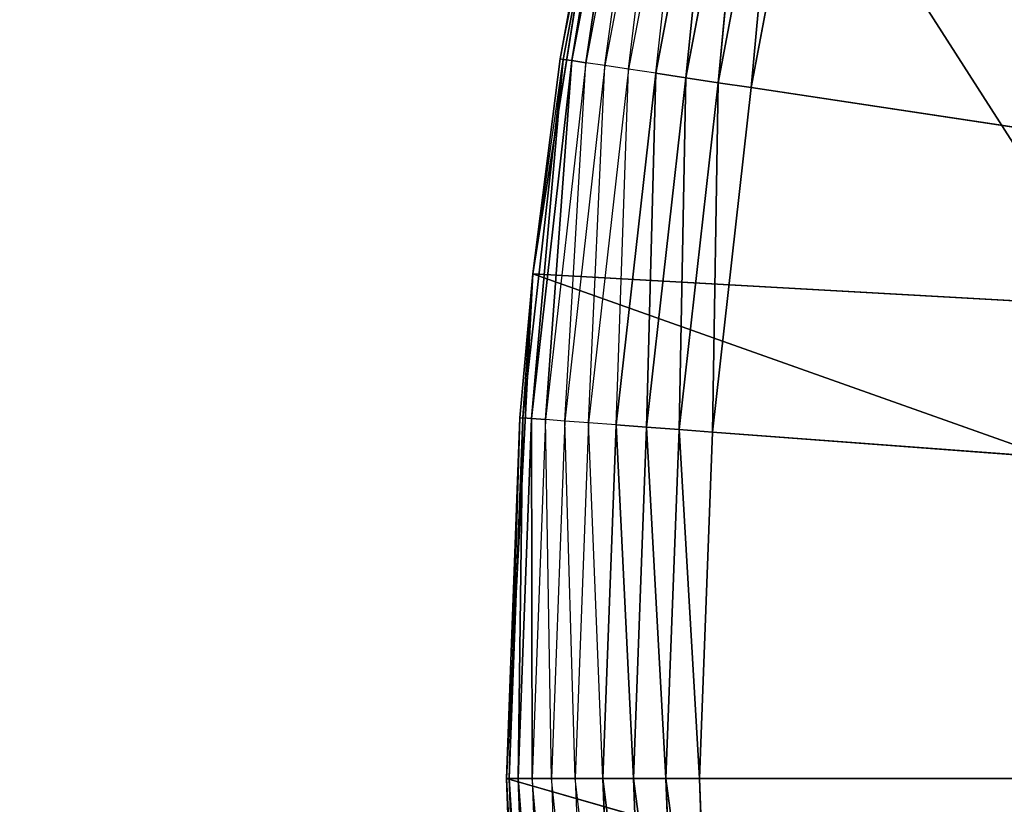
# Model space of a CAD drawing. Extents: x 0.05 to 8.85, y 0.05 to 8.85.
# Tile 336 of 656: x 0.65 to 0.75, y 7.7 to 7.78. Entities that reach past the tile are written whole.
import ezdxf

# ---------------------------------------------------------------- set-up
doc = ezdxf.new("R2010")
doc.units = 0
doc.header["$LTSCALE"] = 2.54
doc.layers.get('0').update_dxf_attribs({"color": 13, "linetype": 'CONTINUOUS'})

# ---------------------------------------------------------------- blocks, each defined once
blk = doc.blocks.new('SZCZOTKA_DO_WC_BEZ_POKRYWK')
at = {"color": 0}
for p, q in [((0.87234, 7.57945, 5.65), (0.07623, 8.82416, 5.65)), ((0.87234, 7.57945, 5.65), (0.07623, 8.82416, 5.65)), ((0.70681, 7.77368, 5.37), (0.71406, 7.81035, 5.36653)), ((0.71406, 7.81035, 5.36653), (0.70712, 7.77363, 5.36653)), ((0.71406, 7.81035, 5.36653), (0.70712, 7.77363, 5.36653)), ((0.70801, 7.7735, 5.36316), (0.71406, 7.81035, 5.36653)), ((0.70801, 7.7735, 5.36316), (0.71406, 7.81035, 5.36653)), ((0.71494, 7.81015, 5.36316), (0.70801, 7.7735, 5.36316)), ((0.71494, 7.81015, 5.36316), (0.70801, 7.7735, 5.36316)), ((0.70946, 7.77328, 5.36), (0.71494, 7.81015, 5.36316)), ((0.70946, 7.77328, 5.36), (0.71494, 7.81015, 5.36316)), ((0.71638, 7.80982, 5.36), (0.70946, 7.77328, 5.36)), ((0.71144, 7.77298, 5.35714), (0.71638, 7.80982, 5.36)), ((0.71833, 7.80938, 5.35714), (0.71144, 7.77298, 5.35714)), ((0.71388, 7.77261, 5.35468), (0.71833, 7.80938, 5.35714)), ((0.72073, 7.80883, 5.35468), (0.71388, 7.77261, 5.35468)), ((0.7167, 7.77219, 5.35268), (0.72073, 7.80883, 5.35468)), ((0.72352, 7.80819, 5.35268), (0.7167, 7.77219, 5.35268)), ((0.71983, 7.77172, 5.35121), (0.72352, 7.80819, 5.35268)), ((0.71983, 7.77172, 5.35121), (0.72352, 7.80819, 5.35268)), ((0.7266, 7.80749, 5.35121), (0.71983, 7.77172, 5.35121)), ((0.7266, 7.80749, 5.35121), (0.71983, 7.77172, 5.35121)), ((0.72316, 7.77121, 5.3503), (0.7266, 7.80749, 5.35121)), ((0.72316, 7.77121, 5.3503), (0.7266, 7.80749, 5.35121)), ((0.72988, 7.80674, 5.3503), (0.72316, 7.77121, 5.3503)), ((0.72988, 7.80674, 5.3503), (0.72316, 7.77121, 5.3503)), ((0.72659, 7.7707, 5.35), (0.72988, 7.80674, 5.3503)), ((0.72659, 7.7707, 5.35), (0.72988, 7.80674, 5.3503)), ((0.72659, 7.7707, 5.35), (0.73326, 7.80597, 5.35)), ((0.72659, 7.7707, 5.35), (0.73326, 7.80597, 5.35)), ((0.70397, 7.75142, 5.55), (0.71216, 7.80311, 5.55)), ((0.70397, 7.75142, 5.55), (0.71216, 7.80311, 5.55)), ((0.71216, 7.80311, 5.37), (0.70681, 7.77368, 5.37)), ((0.70681, 7.77368, 5.37), (0.71216, 7.80311, 5.55)), ((0.70681, 7.77368, 5.37), (0.71216, 7.80311, 5.55)), ((0.70712, 7.77363, 5.36653), (0.70293, 7.7365, 5.36653)), ((0.70712, 7.77363, 5.36653), (0.70293, 7.7365, 5.36653)), ((0.70383, 7.73643, 5.36316), (0.70712, 7.77363, 5.36653)), ((0.70383, 7.73643, 5.36316), (0.70712, 7.77363, 5.36653)), ((0.70801, 7.7735, 5.36316), (0.70383, 7.73643, 5.36316)), ((0.70801, 7.7735, 5.36316), (0.70383, 7.73643, 5.36316)), ((0.70681, 7.77368, 5.37), (0.70397, 7.75142, 5.55)), ((0.70681, 7.77368, 5.37), (0.70397, 7.75142, 5.37)), ((0.70681, 7.77368, 5.37), (0.70397, 7.75142, 5.55)), ((0.70397, 7.75142, 5.37), (0.70712, 7.77363, 5.36653)), ((0.7053, 7.73632, 5.36), (0.70801, 7.7735, 5.36316)), ((0.7053, 7.73632, 5.36), (0.70801, 7.7735, 5.36316)), ((0.70946, 7.77328, 5.36), (0.7053, 7.73632, 5.36)), ((0.70681, 7.77368, 5.37), (0.70712, 7.77363, 5.36653)), ((0.70801, 7.7735, 5.36316), (0.70712, 7.77363, 5.36653)), ((0.70801, 7.7735, 5.36316), (0.70712, 7.77363, 5.36653)), ((0.70729, 7.73617, 5.35714), (0.70946, 7.77328, 5.36)), ((0.70946, 7.77328, 5.36), (0.70801, 7.7735, 5.36316)), ((0.70946, 7.77328, 5.36), (0.70801, 7.7735, 5.36316)), ((0.71144, 7.77298, 5.35714), (0.70946, 7.77328, 5.36)), ((0.71144, 7.77298, 5.35714), (0.70729, 7.73617, 5.35714)), ((0.70975, 7.73599, 5.35468), (0.71144, 7.77298, 5.35714)), ((0.71388, 7.77261, 5.35468), (0.70975, 7.73599, 5.35468)), ((0.71388, 7.77261, 5.35468), (0.71144, 7.77298, 5.35714)), ((0.7126, 7.73577, 5.35268), (0.71388, 7.77261, 5.35468)), ((0.7167, 7.77219, 5.35268), (0.7126, 7.73577, 5.35268)), ((0.7167, 7.77219, 5.35268), (0.71388, 7.77261, 5.35468)), ((0.71575, 7.73554, 5.35121), (0.7167, 7.77219, 5.35268)), ((0.71575, 7.73554, 5.35121), (0.7167, 7.77219, 5.35268)), ((0.71983, 7.77172, 5.35121), (0.7167, 7.77219, 5.35268)), ((0.71983, 7.77172, 5.35121), (0.7167, 7.77219, 5.35268)), ((0.71983, 7.77172, 5.35121), (0.71575, 7.73554, 5.35121)), ((0.71983, 7.77172, 5.35121), (0.71575, 7.73554, 5.35121)), ((0.71911, 7.73529, 5.3503), (0.71983, 7.77172, 5.35121)), ((0.71911, 7.73529, 5.3503), (0.71983, 7.77172, 5.35121)), ((0.72316, 7.77121, 5.3503), (0.71911, 7.73529, 5.3503)), ((0.72316, 7.77121, 5.3503), (0.71911, 7.73529, 5.3503)), ((0.72316, 7.77121, 5.3503), (0.71983, 7.77172, 5.35121)), ((0.72316, 7.77121, 5.3503), (0.71983, 7.77172, 5.35121)), ((0.72257, 7.73503, 5.35), (0.72316, 7.77121, 5.3503)), ((0.72257, 7.73503, 5.35), (0.72316, 7.77121, 5.3503)), ((0.72659, 7.7707, 5.35), (0.72316, 7.77121, 5.3503)), ((0.72659, 7.7707, 5.35), (0.72316, 7.77121, 5.3503)), ((0.72257, 7.73503, 5.35), (0.72659, 7.7707, 5.35)), ((0.72257, 7.73503, 5.35), (0.72659, 7.7707, 5.35)), ((0.72659, 7.7707, 5.35), (1.20123, 7.69916, 5.35)), ((0.72659, 7.7707, 5.35), (1.20123, 7.69916, 5.35)), ((0.70123, 7.69916, 5.55), (0.70397, 7.75142, 5.55)), ((0.70123, 7.69916, 5.55), (0.70397, 7.75142, 5.55)), ((0.70397, 7.75142, 5.37), (0.70263, 7.73652, 5.37)), ((0.70263, 7.73652, 5.37), (0.70397, 7.75142, 5.55)), ((0.70263, 7.73652, 5.37), (0.70397, 7.75142, 5.55)), ((0.70397, 7.75142, 5.37), (0.70293, 7.7365, 5.36653)), ((0.70397, 7.75142, 5.37), (0.70397, 7.75142, 5.55)), ((0.70397, 7.75142, 5.37), (0.70397, 7.75142, 5.55)), ((0.70397, 7.75142, 5.55), (0.85399, 7.74302, 5.55)), ((0.70397, 7.75142, 5.55), (0.85399, 7.74302, 5.55)), ((0.70397, 7.75142, 5.55), (0.85123, 7.69916, 5.55)), ((0.70397, 7.75142, 5.55), (0.85123, 7.69916, 5.55)), ((0.70263, 7.73652, 5.37), (0.70123, 7.69916, 5.55)), ((0.70263, 7.73652, 5.37), (0.70123, 7.69916, 5.55)), ((0.70263, 7.73652, 5.37), (0.70123, 7.69916, 5.37)), ((0.70263, 7.73652, 5.37), (0.70123, 7.69916, 5.37)), ((0.70263, 7.73652, 5.37), (0.70153, 7.69916, 5.36653)), ((0.70263, 7.73652, 5.37), (0.70153, 7.69916, 5.36653)), ((0.70293, 7.7365, 5.36653), (0.70153, 7.69916, 5.36653)), ((0.70293, 7.7365, 5.36653), (0.70153, 7.69916, 5.36653)), ((0.70244, 7.69916, 5.36316), (0.70293, 7.7365, 5.36653)), ((0.70244, 7.69916, 5.36316), (0.70293, 7.7365, 5.36653)), ((0.70383, 7.73643, 5.36316), (0.70244, 7.69916, 5.36316)), ((0.70383, 7.73643, 5.36316), (0.70244, 7.69916, 5.36316)), ((0.70263, 7.73652, 5.37), (0.70293, 7.7365, 5.36653)), ((0.70383, 7.73643, 5.36316), (0.70293, 7.7365, 5.36653)), ((0.70383, 7.73643, 5.36316), (0.70293, 7.7365, 5.36653)), ((0.7053, 7.73632, 5.36), (0.70383, 7.73643, 5.36316)), ((0.7053, 7.73632, 5.36), (0.70383, 7.73643, 5.36316)), ((0.70391, 7.69916, 5.36), (0.70383, 7.73643, 5.36316)), ((0.70391, 7.69916, 5.36), (0.70383, 7.73643, 5.36316)), ((0.7053, 7.73632, 5.36), (0.70391, 7.69916, 5.36)), ((0.70729, 7.73617, 5.35714), (0.7053, 7.73632, 5.36)), ((0.70591, 7.69916, 5.35714), (0.7053, 7.73632, 5.36)), ((0.70729, 7.73617, 5.35714), (0.70591, 7.69916, 5.35714)), ((0.70975, 7.73599, 5.35468), (0.70729, 7.73617, 5.35714)), ((0.70837, 7.69916, 5.35468), (0.70729, 7.73617, 5.35714)), ((0.70975, 7.73599, 5.35468), (0.70837, 7.69916, 5.35468)), ((0.7126, 7.73577, 5.35268), (0.70975, 7.73599, 5.35468)), ((0.71123, 7.69916, 5.35268), (0.70975, 7.73599, 5.35468)), ((0.7126, 7.73577, 5.35268), (0.71123, 7.69916, 5.35268)), ((0.71575, 7.73554, 5.35121), (0.7126, 7.73577, 5.35268)), ((0.71575, 7.73554, 5.35121), (0.7126, 7.73577, 5.35268)), ((0.71439, 7.69916, 5.35121), (0.7126, 7.73577, 5.35268)), ((0.71439, 7.69916, 5.35121), (0.7126, 7.73577, 5.35268)), ((0.71575, 7.73554, 5.35121), (0.71439, 7.69916, 5.35121)), ((0.71575, 7.73554, 5.35121), (0.71439, 7.69916, 5.35121)), ((0.71911, 7.73529, 5.3503), (0.71575, 7.73554, 5.35121)), ((0.71911, 7.73529, 5.3503), (0.71575, 7.73554, 5.35121)), ((0.71776, 7.69916, 5.3503), (0.71575, 7.73554, 5.35121)), ((0.71776, 7.69916, 5.3503), (0.71575, 7.73554, 5.35121)), ((0.71911, 7.73529, 5.3503), (0.71776, 7.69916, 5.3503)), ((0.71911, 7.73529, 5.3503), (0.71776, 7.69916, 5.3503)), ((0.72257, 7.73503, 5.35), (0.71911, 7.73529, 5.3503)), ((0.72257, 7.73503, 5.35), (0.71911, 7.73529, 5.3503)), ((0.72123, 7.69916, 5.35), (0.71911, 7.73529, 5.3503)), ((0.72123, 7.69916, 5.35), (0.71911, 7.73529, 5.3503)), ((0.72123, 7.69916, 5.35), (0.72257, 7.73503, 5.35)), ((0.72123, 7.69916, 5.35), (0.72257, 7.73503, 5.35)), ((1.20123, 7.69916, 5.35), (0.72257, 7.73503, 5.35)), ((1.20123, 7.69916, 5.35), (0.72257, 7.73503, 5.35)), ((0.70397, 7.64689, 5.55), (0.70123, 7.69916, 5.55)), ((0.70123, 7.69916, 5.55), (0.70263, 7.66179, 5.37)), ((0.70123, 7.69916, 5.37), (0.70123, 7.69916, 5.55)), ((0.70123, 7.69916, 5.37), (0.70123, 7.69916, 5.55)), ((0.70123, 7.69916, 5.37), (0.70263, 7.66179, 5.37)), ((0.70123, 7.69916, 5.55), (0.70263, 7.66179, 5.37)), ((0.70123, 7.69916, 5.55), (0.85123, 7.69916, 5.55)), ((0.70123, 7.69916, 5.55), (0.85123, 7.69916, 5.55)), ((0.70123, 7.69916, 5.55), (0.85399, 7.65529, 5.55)), ((0.70123, 7.69916, 5.55), (0.85399, 7.65529, 5.55)), ((0.70397, 7.64689, 5.55), (0.70123, 7.69916, 5.55)), ((0.70123, 7.69916, 5.37), (0.70263, 7.66179, 5.37)), ((0.70123, 7.69916, 5.37), (0.70293, 7.66181, 5.36653)), ((0.70123, 7.69916, 5.37), (0.70293, 7.66181, 5.36653)), ((0.70123, 7.69916, 5.37), (0.70153, 7.69916, 5.36653)), ((0.70123, 7.69916, 5.37), (0.70153, 7.69916, 5.36653)), ((0.70153, 7.69916, 5.36653), (0.70293, 7.66181, 5.36653)), ((0.70244, 7.69916, 5.36316), (0.70153, 7.69916, 5.36653)), ((0.70244, 7.69916, 5.36316), (0.70153, 7.69916, 5.36653)), ((0.70383, 7.66188, 5.36316), (0.70153, 7.69916, 5.36653)), ((0.70383, 7.66188, 5.36316), (0.70153, 7.69916, 5.36653)), ((0.70153, 7.69916, 5.36653), (0.70293, 7.66181, 5.36653)), ((0.70244, 7.69916, 5.36316), (0.70383, 7.66188, 5.36316)), ((0.70391, 7.69916, 5.36), (0.70244, 7.69916, 5.36316)), ((0.70391, 7.69916, 5.36), (0.70244, 7.69916, 5.36316)), ((0.7053, 7.66199, 5.36), (0.70244, 7.69916, 5.36316)), ((0.7053, 7.66199, 5.36), (0.70244, 7.69916, 5.36316)), ((0.70244, 7.69916, 5.36316), (0.70383, 7.66188, 5.36316)), ((0.70591, 7.69916, 5.35714), (0.70391, 7.69916, 5.36)), ((0.70729, 7.66214, 5.35714), (0.70391, 7.69916, 5.36)), ((0.70391, 7.69916, 5.36), (0.7053, 7.66199, 5.36)), ((0.70591, 7.69916, 5.35714), (0.70729, 7.66214, 5.35714)), ((0.70837, 7.69916, 5.35468), (0.70591, 7.69916, 5.35714)), ((0.70975, 7.66233, 5.35468), (0.70591, 7.69916, 5.35714)), ((0.70837, 7.69916, 5.35468), (0.70975, 7.66233, 5.35468)), ((0.71123, 7.69916, 5.35268), (0.70837, 7.69916, 5.35468)), ((0.7126, 7.66254, 5.35268), (0.70837, 7.69916, 5.35468)), ((0.71439, 7.69916, 5.35121), (0.71123, 7.69916, 5.35268)), ((0.71439, 7.69916, 5.35121), (0.71123, 7.69916, 5.35268)), ((0.71575, 7.66277, 5.35121), (0.71123, 7.69916, 5.35268)), ((0.71575, 7.66277, 5.35121), (0.71123, 7.69916, 5.35268)), ((0.71123, 7.69916, 5.35268), (0.7126, 7.66254, 5.35268)), ((0.71439, 7.69916, 5.35121), (0.71575, 7.66277, 5.35121)), ((0.71776, 7.69916, 5.3503), (0.71439, 7.69916, 5.35121)), ((0.71776, 7.69916, 5.3503), (0.71439, 7.69916, 5.35121)), ((0.71911, 7.66303, 5.3503), (0.71439, 7.69916, 5.35121)), ((0.71911, 7.66303, 5.3503), (0.71439, 7.69916, 5.35121)), ((0.71439, 7.69916, 5.35121), (0.71575, 7.66277, 5.35121)), ((0.71776, 7.69916, 5.3503), (0.71911, 7.66303, 5.3503)), ((0.72123, 7.69916, 5.35), (0.71776, 7.69916, 5.3503)), ((0.72123, 7.69916, 5.35), (0.71776, 7.69916, 5.3503)), ((0.72257, 7.66329, 5.35), (0.71776, 7.69916, 5.3503)), ((0.72257, 7.66329, 5.35), (0.71776, 7.69916, 5.3503)), ((0.71776, 7.69916, 5.3503), (0.71911, 7.66303, 5.3503)), ((0.72257, 7.66329, 5.35), (0.72123, 7.69916, 5.35)), ((0.72123, 7.69916, 5.35), (1.20123, 7.69916, 5.35)), ((0.72123, 7.69916, 5.35), (1.20123, 7.69916, 5.35)), ((0.72257, 7.66329, 5.35), (0.72123, 7.69916, 5.35))]:
    blk.add_line(p, q, dxfattribs=at)
mesh = blk.add_polyface(dxfattribs=at)
corners = [(0.85655, 7.63838, 5.55), (0.07623, 0.07416, 5.55), (0.07623, 8.82416, 5.55)]
mesh.append_faces([[corners[k] for k in face] for face in [(0, 1, 2)]], dxfattribs={"color": 0})
mesh = blk.add_polyface(dxfattribs=at)
corners = [(0.87234, 7.81886, 5.55), (0.85655, 7.75993, 5.55), (0.07623, 8.82416, 5.55)]
mesh.append_faces([[corners[k] for k in face] for face in [(0, 1, 2)]], dxfattribs={"color": 0})
mesh = blk.add_polyface(dxfattribs=at)
corners = [(0.85655, 7.75993, 5.55), (0.85123, 7.69916, 5.55), (0.07623, 8.82416, 5.55)]
mesh.append_faces([[corners[k] for k in face] for face in [(0, 1, 2)]], dxfattribs={"color": 0})
mesh = blk.add_polyface(dxfattribs=at)
corners = [(0.85655, 7.63838, 5.55), (0.07623, 8.82416, 5.55), (0.85123, 7.69916, 5.55)]
mesh.append_faces([[corners[k] for k in face] for face in [(0, 1, 2)]], dxfattribs={"color": 0})
mesh = blk.add_polyface(dxfattribs=at)
corners = [(0.87234, 7.57945, 5.65), (0.07623, 8.82416, 5.65), (0.07623, 0.07416, 5.65)]
mesh.append_faces([[corners[k] for k in face] for face in [(0, 1, 2)]], dxfattribs={"color": 0})
mesh = blk.add_polyface(dxfattribs=at)
corners = [(0.87234, 7.57945, 5.65), (0.85655, 7.63838, 5.65), (0.07623, 8.82416, 5.65)]
mesh.append_faces([[corners[k] for k in face] for face in [(0, 1, 2)]], dxfattribs={"color": 0})
mesh = blk.add_polyface(dxfattribs=at)
corners = [(0.85655, 7.63838, 5.65), (0.85123, 7.69916, 5.65), (0.07623, 8.82416, 5.65)]
mesh.append_faces([[corners[k] for k in face] for face in [(0, 1, 2)]], dxfattribs={"color": 0})
mesh = blk.add_polyface(dxfattribs=at)
corners = [(0.85655, 7.75993, 5.65), (0.07623, 8.82416, 5.65), (0.85123, 7.69916, 5.65)]
mesh.append_faces([[corners[k] for k in face] for face in [(0, 1, 2)]], dxfattribs={"color": 0})
mesh = blk.add_polyface(dxfattribs=at)
corners = [(0.87234, 7.81886, 5.65), (0.07623, 8.82416, 5.65), (0.85655, 7.75993, 5.65)]
mesh.append_faces([[corners[k] for k in face] for face in [(0, 1, 2)]], dxfattribs={"color": 0})
mesh = blk.add_polyface(dxfattribs=at)
corners = [(1.20123, 7.69916, 5.35), (0.74256, 7.84064, 5.35), (0.75441, 7.87452, 5.35)]
mesh.append_faces([[corners[k] for k in face] for face in [(0, 1, 2)]], dxfattribs={"color": 0})
mesh = blk.add_polyface(dxfattribs=at)
corners = [(1.20123, 7.69916, 5.35), (0.73326, 7.80597, 5.35), (0.74256, 7.84064, 5.35)]
mesh.append_faces([[corners[k] for k in face] for face in [(0, 1, 2)]], dxfattribs={"color": 0})
mesh = blk.add_polyface(dxfattribs=at)
corners = [(0.71406, 7.81035, 5.36653), (0.70712, 7.77363, 5.36653), (0.70681, 7.77368, 5.37)]
mesh.append_faces([[corners[k] for k in face] for face in [(0, 1, 2)]], dxfattribs={"color": 0})
mesh = blk.add_polyface(dxfattribs=at)
corners = [(0.71406, 7.81035, 5.36653), (0.70801, 7.7735, 5.36316), (0.70712, 7.77363, 5.36653)]
mesh.append_faces([[corners[k] for k in face] for face in [(0, 1, 2)]], dxfattribs={"color": 0})
mesh = blk.add_polyface(dxfattribs=at)
corners = [(0.71406, 7.81035, 5.36653), (0.71494, 7.81015, 5.36316), (0.70801, 7.7735, 5.36316)]
mesh.append_faces([[corners[k] for k in face] for face in [(0, 1, 2)]], dxfattribs={"color": 0})
mesh = blk.add_polyface(dxfattribs=at)
corners = [(0.71494, 7.81015, 5.36316), (0.70946, 7.77328, 5.36), (0.70801, 7.7735, 5.36316)]
mesh.append_faces([[corners[k] for k in face] for face in [(0, 1, 2)]], dxfattribs={"color": 0})
mesh = blk.add_polyface(dxfattribs=at)
corners = [(0.71494, 7.81015, 5.36316), (0.71638, 7.80982, 5.36), (0.70946, 7.77328, 5.36)]
mesh.append_faces([[corners[k] for k in face] for face in [(0, 1, 2)]], dxfattribs={"color": 0})
mesh = blk.add_polyface(dxfattribs=at)
corners = [(0.72352, 7.80819, 5.35268), (0.71983, 7.77172, 5.35121), (0.7167, 7.77219, 5.35268)]
mesh.append_faces([[corners[k] for k in face] for face in [(0, 1, 2)]], dxfattribs={"color": 0})
mesh = blk.add_polyface(dxfattribs=at)
corners = [(0.7266, 7.80749, 5.35121), (0.71983, 7.77172, 5.35121), (0.72352, 7.80819, 5.35268)]
mesh.append_faces([[corners[k] for k in face] for face in [(0, 1, 2)]], dxfattribs={"color": 0})
mesh = blk.add_polyface(dxfattribs=at)
corners = [(0.7266, 7.80749, 5.35121), (0.72316, 7.77121, 5.3503), (0.71983, 7.77172, 5.35121)]
mesh.append_faces([[corners[k] for k in face] for face in [(0, 1, 2)]], dxfattribs={"color": 0})
mesh = blk.add_polyface(dxfattribs=at)
corners = [(0.72988, 7.80674, 5.3503), (0.72316, 7.77121, 5.3503), (0.7266, 7.80749, 5.35121)]
mesh.append_faces([[corners[k] for k in face] for face in [(0, 1, 2)]], dxfattribs={"color": 0})
mesh = blk.add_polyface(dxfattribs=at)
corners = [(0.72988, 7.80674, 5.3503), (0.72659, 7.7707, 5.35), (0.72316, 7.77121, 5.3503)]
mesh.append_faces([[corners[k] for k in face] for face in [(0, 1, 2)]], dxfattribs={"color": 0})
mesh = blk.add_polyface(dxfattribs=at)
corners = [(0.73326, 7.80597, 5.35), (0.72659, 7.7707, 5.35), (0.72988, 7.80674, 5.3503)]
mesh.append_faces([[corners[k] for k in face] for face in [(0, 1, 2)]], dxfattribs={"color": 0})
mesh = blk.add_polyface(dxfattribs=at)
corners = [(1.20123, 7.69916, 5.35), (0.72659, 7.7707, 5.35), (0.73326, 7.80597, 5.35)]
mesh.append_faces([[corners[k] for k in face] for face in [(0, 1, 2)]], dxfattribs={"color": 0})
mesh = blk.add_polyface(dxfattribs=at)
corners = [(0.71216, 7.80311, 5.55), (0.70681, 7.77368, 5.37), (0.70397, 7.75142, 5.55)]
mesh.append_faces([[corners[k] for k in face] for face in [(0, 1, 2)]], dxfattribs={"color": 0})
mesh = blk.add_polyface(dxfattribs=at)
corners = [(0.85399, 7.74302, 5.55), (0.71216, 7.80311, 5.55), (0.70397, 7.75142, 5.55)]
mesh.append_faces([[corners[k] for k in face] for face in [(0, 1, 2)]], dxfattribs={"color": 0})
mesh = blk.add_polyface(dxfattribs=at)
corners = [(0.71216, 7.80311, 5.37), (0.70681, 7.77368, 5.37), (0.71216, 7.80311, 5.55)]
mesh.append_faces([[corners[k] for k in face] for face in [(0, 1, 2)]], dxfattribs={"color": 0})
mesh = blk.add_polyface(dxfattribs=at)
corners = [(0.86223, 7.7862, 5.55), (0.71216, 7.80311, 5.55), (0.85399, 7.74302, 5.55)]
mesh.append_faces([[corners[k] for k in face] for face in [(0, 1, 2)]], dxfattribs={"color": 0})
mesh = blk.add_polyface(dxfattribs=at)
corners = [(0.70712, 7.77363, 5.36653), (0.70293, 7.7365, 5.36653), (0.70397, 7.75142, 5.37)]
mesh.append_faces([[corners[k] for k in face] for face in [(0, 1, 2)]], dxfattribs={"color": 0})
mesh = blk.add_polyface(dxfattribs=at)
corners = [(0.70712, 7.77363, 5.36653), (0.70383, 7.73643, 5.36316), (0.70293, 7.7365, 5.36653)]
mesh.append_faces([[corners[k] for k in face] for face in [(0, 1, 2)]], dxfattribs={"color": 0})
mesh = blk.add_polyface(dxfattribs=at)
corners = [(0.70712, 7.77363, 5.36653), (0.70801, 7.7735, 5.36316), (0.70383, 7.73643, 5.36316)]
mesh.append_faces([[corners[k] for k in face] for face in [(0, 1, 2)]], dxfattribs={"color": 0})
mesh = blk.add_polyface(dxfattribs=at)
corners = [(0.70801, 7.7735, 5.36316), (0.7053, 7.73632, 5.36), (0.70383, 7.73643, 5.36316)]
mesh.append_faces([[corners[k] for k in face] for face in [(0, 1, 2)]], dxfattribs={"color": 0})
mesh = blk.add_polyface(dxfattribs=at)
corners = [(0.70681, 7.77368, 5.37), (0.70397, 7.75142, 5.37), (0.70397, 7.75142, 5.55)]
mesh.append_faces([[corners[k] for k in face] for face in [(0, 1, 2)]], dxfattribs={"color": 0})
mesh = blk.add_polyface(dxfattribs=at)
corners = [(0.70801, 7.7735, 5.36316), (0.70946, 7.77328, 5.36), (0.7053, 7.73632, 5.36)]
mesh.append_faces([[corners[k] for k in face] for face in [(0, 1, 2)]], dxfattribs={"color": 0})
mesh = blk.add_polyface(dxfattribs=at)
corners = [(0.7167, 7.77219, 5.35268), (0.71575, 7.73554, 5.35121), (0.7126, 7.73577, 5.35268)]
mesh.append_faces([[corners[k] for k in face] for face in [(0, 1, 2)]], dxfattribs={"color": 0})
mesh = blk.add_polyface(dxfattribs=at)
corners = [(0.71983, 7.77172, 5.35121), (0.71575, 7.73554, 5.35121), (0.7167, 7.77219, 5.35268)]
mesh.append_faces([[corners[k] for k in face] for face in [(0, 1, 2)]], dxfattribs={"color": 0})
mesh = blk.add_polyface(dxfattribs=at)
corners = [(0.71983, 7.77172, 5.35121), (0.71911, 7.73529, 5.3503), (0.71575, 7.73554, 5.35121)]
mesh.append_faces([[corners[k] for k in face] for face in [(0, 1, 2)]], dxfattribs={"color": 0})
mesh = blk.add_polyface(dxfattribs=at)
corners = [(0.72316, 7.77121, 5.3503), (0.71911, 7.73529, 5.3503), (0.71983, 7.77172, 5.35121)]
mesh.append_faces([[corners[k] for k in face] for face in [(0, 1, 2)]], dxfattribs={"color": 0})
mesh = blk.add_polyface(dxfattribs=at)
corners = [(0.72316, 7.77121, 5.3503), (0.72257, 7.73503, 5.35), (0.71911, 7.73529, 5.3503)]
mesh.append_faces([[corners[k] for k in face] for face in [(0, 1, 2)]], dxfattribs={"color": 0})
mesh = blk.add_polyface(dxfattribs=at)
corners = [(0.72659, 7.7707, 5.35), (0.72257, 7.73503, 5.35), (0.72316, 7.77121, 5.3503)]
mesh.append_faces([[corners[k] for k in face] for face in [(0, 1, 2)]], dxfattribs={"color": 0})
mesh = blk.add_polyface(dxfattribs=at)
corners = [(1.20123, 7.69916, 5.35), (0.72257, 7.73503, 5.35), (0.72659, 7.7707, 5.35)]
mesh.append_faces([[corners[k] for k in face] for face in [(0, 1, 2)]], dxfattribs={"color": 0})
mesh = blk.add_polyface(dxfattribs=at)
corners = [(0.70397, 7.75142, 5.55), (0.70263, 7.73652, 5.37), (0.70123, 7.69916, 5.55)]
mesh.append_faces([[corners[k] for k in face] for face in [(0, 1, 2)]], dxfattribs={"color": 0})
mesh = blk.add_polyface(dxfattribs=at)
corners = [(0.85123, 7.69916, 5.55), (0.70397, 7.75142, 5.55), (0.70123, 7.69916, 5.55)]
mesh.append_faces([[corners[k] for k in face] for face in [(0, 1, 2)]], dxfattribs={"color": 0})
mesh = blk.add_polyface(dxfattribs=at)
corners = [(0.70397, 7.75142, 5.37), (0.70263, 7.73652, 5.37), (0.70397, 7.75142, 5.55)]
mesh.append_faces([[corners[k] for k in face] for face in [(0, 1, 2)]], dxfattribs={"color": 0})
mesh = blk.add_polyface(dxfattribs=at)
corners = [(0.85399, 7.74302, 5.55), (0.70397, 7.75142, 5.55), (0.85123, 7.69916, 5.55)]
mesh.append_faces([[corners[k] for k in face] for face in [(0, 1, 2)]], dxfattribs={"color": 0})
mesh = blk.add_polyface(dxfattribs=at)
corners = [(0.70263, 7.73652, 5.37), (0.70123, 7.69916, 5.37), (0.70123, 7.69916, 5.55)]
mesh.append_faces([[corners[k] for k in face] for face in [(0, 1, 2)]], dxfattribs={"color": 0})
mesh = blk.add_polyface(dxfattribs=at)
corners = [(0.70263, 7.73652, 5.37), (0.70153, 7.69916, 5.36653), (0.70123, 7.69916, 5.37)]
mesh.append_faces([[corners[k] for k in face] for face in [(0, 1, 2)]], dxfattribs={"color": 0})
mesh = blk.add_polyface(dxfattribs=at)
corners = [(0.70263, 7.73652, 5.37), (0.70293, 7.7365, 5.36653), (0.70153, 7.69916, 5.36653)]
mesh.append_faces([[corners[k] for k in face] for face in [(0, 1, 2)]], dxfattribs={"color": 0})
mesh = blk.add_polyface(dxfattribs=at)
corners = [(0.70293, 7.7365, 5.36653), (0.70244, 7.69916, 5.36316), (0.70153, 7.69916, 5.36653)]
mesh.append_faces([[corners[k] for k in face] for face in [(0, 1, 2)]], dxfattribs={"color": 0})
mesh = blk.add_polyface(dxfattribs=at)
corners = [(0.70293, 7.7365, 5.36653), (0.70383, 7.73643, 5.36316), (0.70244, 7.69916, 5.36316)]
mesh.append_faces([[corners[k] for k in face] for face in [(0, 1, 2)]], dxfattribs={"color": 0})
mesh = blk.add_polyface(dxfattribs=at)
corners = [(0.70383, 7.73643, 5.36316), (0.70391, 7.69916, 5.36), (0.70244, 7.69916, 5.36316)]
mesh.append_faces([[corners[k] for k in face] for face in [(0, 1, 2)]], dxfattribs={"color": 0})
mesh = blk.add_polyface(dxfattribs=at)
corners = [(0.70383, 7.73643, 5.36316), (0.7053, 7.73632, 5.36), (0.70391, 7.69916, 5.36)]
mesh.append_faces([[corners[k] for k in face] for face in [(0, 1, 2)]], dxfattribs={"color": 0})
mesh = blk.add_polyface(dxfattribs=at)
corners = [(0.71439, 7.69916, 5.35121), (0.71123, 7.69916, 5.35268), (0.7126, 7.73577, 5.35268)]
mesh.append_faces([[corners[k] for k in face] for face in [(0, 1, 2)]], dxfattribs={"color": 0})
mesh = blk.add_polyface(dxfattribs=at)
corners = [(0.71575, 7.73554, 5.35121), (0.71439, 7.69916, 5.35121), (0.7126, 7.73577, 5.35268)]
mesh.append_faces([[corners[k] for k in face] for face in [(0, 1, 2)]], dxfattribs={"color": 0})
mesh = blk.add_polyface(dxfattribs=at)
corners = [(0.71776, 7.69916, 5.3503), (0.71439, 7.69916, 5.35121), (0.71575, 7.73554, 5.35121)]
mesh.append_faces([[corners[k] for k in face] for face in [(0, 1, 2)]], dxfattribs={"color": 0})
mesh = blk.add_polyface(dxfattribs=at)
corners = [(0.71911, 7.73529, 5.3503), (0.71776, 7.69916, 5.3503), (0.71575, 7.73554, 5.35121)]
mesh.append_faces([[corners[k] for k in face] for face in [(0, 1, 2)]], dxfattribs={"color": 0})
mesh = blk.add_polyface(dxfattribs=at)
corners = [(0.72123, 7.69916, 5.35), (0.71776, 7.69916, 5.3503), (0.71911, 7.73529, 5.3503)]
mesh.append_faces([[corners[k] for k in face] for face in [(0, 1, 2)]], dxfattribs={"color": 0})
mesh = blk.add_polyface(dxfattribs=at)
corners = [(0.72257, 7.73503, 5.35), (0.72123, 7.69916, 5.35), (0.71911, 7.73529, 5.3503)]
mesh.append_faces([[corners[k] for k in face] for face in [(0, 1, 2)]], dxfattribs={"color": 0})
mesh = blk.add_polyface(dxfattribs=at)
corners = [(1.20123, 7.69916, 5.35), (0.72123, 7.69916, 5.35), (0.72257, 7.73503, 5.35)]
mesh.append_faces([[corners[k] for k in face] for face in [(0, 1, 2)]], dxfattribs={"color": 0})
mesh = blk.add_polyface(dxfattribs=at)
corners = [(0.70123, 7.69916, 5.55), (0.70263, 7.66179, 5.37), (0.70397, 7.64689, 5.55)]
mesh.append_faces([[corners[k] for k in face] for face in [(0, 1, 2)]], dxfattribs={"color": 0})
mesh = blk.add_polyface(dxfattribs=at)
corners = [(0.70123, 7.69916, 5.37), (0.70263, 7.66179, 5.37), (0.70123, 7.69916, 5.55)]
mesh.append_faces([[corners[k] for k in face] for face in [(0, 1, 2)]], dxfattribs={"color": 0})
mesh = blk.add_polyface(dxfattribs=at)
corners = [(0.85399, 7.65529, 5.55), (0.85123, 7.69916, 5.55), (0.70123, 7.69916, 5.55)]
mesh.append_faces([[corners[k] for k in face] for face in [(0, 1, 2)]], dxfattribs={"color": 0})
mesh = blk.add_polyface(dxfattribs=at)
corners = [(0.85399, 7.65529, 5.55), (0.70123, 7.69916, 5.55), (0.70397, 7.64689, 5.55)]
mesh.append_faces([[corners[k] for k in face] for face in [(0, 1, 2)]], dxfattribs={"color": 0})
mesh = blk.add_polyface(dxfattribs=at)
corners = [(0.70123, 7.69916, 5.37), (0.70293, 7.66181, 5.36653), (0.70263, 7.66179, 5.37)]
mesh.append_faces([[corners[k] for k in face] for face in [(0, 1, 2)]], dxfattribs={"color": 0})
mesh = blk.add_polyface(dxfattribs=at)
corners = [(0.70153, 7.69916, 5.36653), (0.70293, 7.66181, 5.36653), (0.70123, 7.69916, 5.37)]
mesh.append_faces([[corners[k] for k in face] for face in [(0, 1, 2)]], dxfattribs={"color": 0})
mesh = blk.add_polyface(dxfattribs=at)
corners = [(0.70244, 7.69916, 5.36316), (0.70383, 7.66188, 5.36316), (0.70153, 7.69916, 5.36653)]
mesh.append_faces([[corners[k] for k in face] for face in [(0, 1, 2)]], dxfattribs={"color": 0})
mesh = blk.add_polyface(dxfattribs=at)
corners = [(0.70153, 7.69916, 5.36653), (0.70383, 7.66188, 5.36316), (0.70293, 7.66181, 5.36653)]
mesh.append_faces([[corners[k] for k in face] for face in [(0, 1, 2)]], dxfattribs={"color": 0})
mesh = blk.add_polyface(dxfattribs=at)
corners = [(0.70391, 7.69916, 5.36), (0.7053, 7.66199, 5.36), (0.70244, 7.69916, 5.36316)]
mesh.append_faces([[corners[k] for k in face] for face in [(0, 1, 2)]], dxfattribs={"color": 0})
mesh = blk.add_polyface(dxfattribs=at)
corners = [(0.70244, 7.69916, 5.36316), (0.7053, 7.66199, 5.36), (0.70383, 7.66188, 5.36316)]
mesh.append_faces([[corners[k] for k in face] for face in [(0, 1, 2)]], dxfattribs={"color": 0})
mesh = blk.add_polyface(dxfattribs=at)
corners = [(0.71575, 7.66277, 5.35121), (0.71123, 7.69916, 5.35268), (0.71439, 7.69916, 5.35121)]
mesh.append_faces([[corners[k] for k in face] for face in [(0, 1, 2)]], dxfattribs={"color": 0})
mesh = blk.add_polyface(dxfattribs=at)
corners = [(0.71575, 7.66277, 5.35121), (0.7126, 7.66254, 5.35268), (0.71123, 7.69916, 5.35268)]
mesh.append_faces([[corners[k] for k in face] for face in [(0, 1, 2)]], dxfattribs={"color": 0})
mesh = blk.add_polyface(dxfattribs=at)
corners = [(0.71911, 7.66303, 5.3503), (0.71439, 7.69916, 5.35121), (0.71776, 7.69916, 5.3503)]
mesh.append_faces([[corners[k] for k in face] for face in [(0, 1, 2)]], dxfattribs={"color": 0})
mesh = blk.add_polyface(dxfattribs=at)
corners = [(0.71911, 7.66303, 5.3503), (0.71575, 7.66277, 5.35121), (0.71439, 7.69916, 5.35121)]
mesh.append_faces([[corners[k] for k in face] for face in [(0, 1, 2)]], dxfattribs={"color": 0})
mesh = blk.add_polyface(dxfattribs=at)
corners = [(0.72257, 7.66329, 5.35), (0.71776, 7.69916, 5.3503), (0.72123, 7.69916, 5.35)]
mesh.append_faces([[corners[k] for k in face] for face in [(0, 1, 2)]], dxfattribs={"color": 0})
mesh = blk.add_polyface(dxfattribs=at)
corners = [(0.72257, 7.66329, 5.35), (0.71911, 7.66303, 5.3503), (0.71776, 7.69916, 5.3503)]
mesh.append_faces([[corners[k] for k in face] for face in [(0, 1, 2)]], dxfattribs={"color": 0})
mesh = blk.add_polyface(dxfattribs=at)
corners = [(1.20123, 7.69916, 5.35), (0.72257, 7.66329, 5.35), (0.72123, 7.69916, 5.35)]
mesh.append_faces([[corners[k] for k in face] for face in [(0, 1, 2)]], dxfattribs={"color": 0})
mesh = blk.add_polyface(dxfattribs=at)
corners = [(1.20123, 7.69916, 5.35), (0.72659, 7.62762, 5.35), (0.72257, 7.66329, 5.35)]
mesh.append_faces([[corners[k] for k in face] for face in [(0, 1, 2)]], dxfattribs={"color": 0})
mesh = blk.add_polyface(dxfattribs=at)
corners = [(1.20123, 7.69916, 5.35), (0.73326, 7.59235, 5.35), (0.72659, 7.62762, 5.35)]
mesh.append_faces([[corners[k] for k in face] for face in [(0, 1, 2)]], dxfattribs={"color": 0})
mesh = blk.add_polyface(dxfattribs=at)
corners = [(1.20123, 7.69916, 5.35), (0.74256, 7.55767, 5.35), (0.73326, 7.59235, 5.35)]
mesh.append_faces([[corners[k] for k in face] for face in [(0, 1, 2)]], dxfattribs={"color": 0})
mesh = blk.add_polyface(dxfattribs=at)
corners = [(1.20123, 7.69916, 5.35), (0.75441, 7.52379, 5.35), (0.74256, 7.55767, 5.35)]
mesh.append_faces([[corners[k] for k in face] for face in [(0, 1, 2)]], dxfattribs={"color": 0})

msp = doc.modelspace()

# ---------------------------------------------------------------- block references
at = {"color": 0}
msp.add_blockref('SZCZOTKA_DO_WC_BEZ_POKRYWK', (0, 0), dxfattribs=at)

doc.saveas('drawing.dxf')
